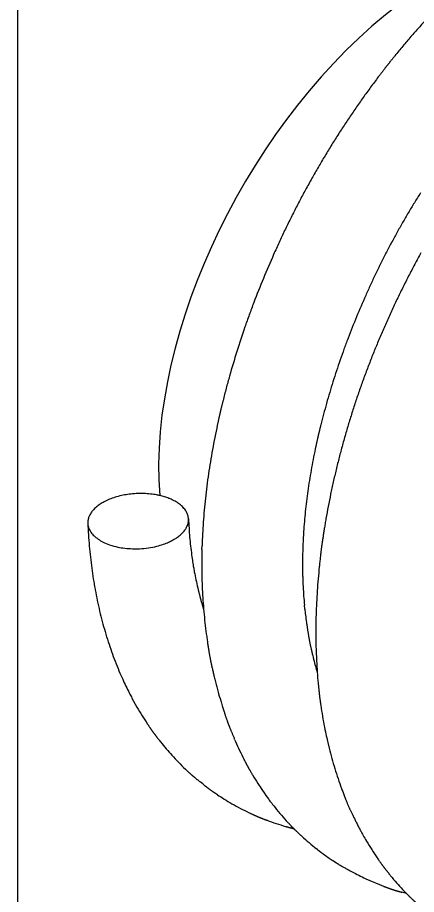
# Model space of a CAD drawing. Extents: x 99862 to 103151, y 100000 to 105076.
# Drawn here: x 100877.31 to 100879.78, y 104493.51 to 104498.95 of the extents above; entities that cross this region are included whole.
import ezdxf

# ---------------------------------------------------------------- set-up
doc = ezdxf.new("R2010")
doc.units = 0
doc.layers.add('Level 4', color=7, linetype='Continuous')
doc.layers.add('Level 6', color=7, linetype='Continuous')

msp = doc.modelspace()

# ---------------------------------------------------------------- linework, layer by layer
at = {"layer": 'Level 4'}
msp.add_line((100877.3071, 104500.3976), (100877.3071, 104490.5453), dxfattribs=at)
msp.add_ellipse((100879.9499, 104497.1742), major_axis=(-1.25, -2.1651), ratio=0.57735, start_param=4.083768, end_param=5.583597, dxfattribs=at)
at = {"layer": 'Level 6'}
for p, q in [((100879.527, 104496.898), (100879.5288, 104496.9023)), ((100878.4506, 104495.6478), (100878.4513, 104495.6712)), ((100879.0772, 104495.6844), (100879.076, 104495.6516)), ((100878.4031, 104495.5117), (100878.4034, 104495.5102)), ((100878.4496, 104495.5305), (100878.4497, 104495.5265)), ((100877.788, 104495.4017), (100877.7888, 104495.3971)), ((100879.0888, 104495.2778), (100879.0863, 104495.3033)), ((100879.1585, 104495.0248), (100879.1613, 104494.9578)), ((100879.16, 104494.906), (100879.1634, 104494.8947)), ((100878.0167, 104494.7259), (100878.0476, 104494.6702)), ((100878.6534, 104494.4697), (100878.6515, 104494.4743)), ((100879.2313, 104494.4497), (100879.2395, 104494.4158)), ((100878.2553, 104494.3815), (100878.2635, 104494.3725)), ((100878.4554, 104494.1933), (100878.4388, 104494.2065)), ((100878.5465, 104494.127), (100878.5351, 104494.1348)), ((100879.4191, 104493.9332), (100879.4186, 104493.9343)), ((100879.1669, 104493.7873), (100879.1615, 104493.7916)), ((100879.4664, 104493.605), (100879.5766, 104493.5591)), ((100879.6953, 104493.5393), (100879.7012, 104493.5331)), ((100879.7204, 104493.5133), (100879.6904, 104493.5216))]:
    msp.add_line(p, q, dxfattribs=at)
for points, degree in [([(100879.8411, 104498.9345), (100879.8267, 104498.9187), (100879.7951, 104498.884), (100879.764, 104498.8483), (100879.7471, 104498.829)], 3), ([(100879.7471, 104498.829), (100879.7303, 104498.8094), (100879.6968, 104498.7702), (100879.6638, 104498.73), (100879.6474, 104498.7098)], 3), ([(100879.6474, 104498.7098), (100879.6145, 104498.6695), (100879.5823, 104498.6282), (100879.5504, 104498.5865)], 2), ([(100879.5504, 104498.5865), (100879.5345, 104498.5655), (100879.5027, 104498.5235), (100879.4717, 104498.4805), (100879.4562, 104498.4591)], 3), ([(100879.4562, 104498.4591), (100879.4409, 104498.4374), (100879.4101, 104498.3942), (100879.3802, 104498.35), (100879.3652, 104498.3279)], 3), ([(100879.3652, 104498.3279), (100879.3504, 104498.3057), (100879.3207, 104498.2613), (100879.2919, 104498.216), (100879.2775, 104498.1933)], 3), ([(100879.2775, 104498.1933), (100879.2632, 104498.1706), (100879.2347, 104498.125), (100879.207, 104498.0787), (100879.1932, 104498.0555)], 3), ([(100879.1932, 104498.0555), (100879.1796, 104498.0322), (100879.1522, 104497.9856), (100879.1259, 104497.9384), (100879.1127, 104497.9147)], 3), ([(100879.1127, 104497.9147), (100879.0997, 104497.891), (100879.0737, 104497.8435), (100879.0486, 104497.7954), (100879.0361, 104497.7714)], 3), ([(100879.8059, 104497.8597), (100879.7933, 104497.8395), (100879.768, 104497.799), (100879.7434, 104497.7579), (100879.7312, 104497.7373)], 3), ([(100879.0361, 104497.7714), (100879.0238, 104497.7473), (100878.9991, 104497.699), (100878.9755, 104497.6502), (100878.9637, 104497.6258)], 3), ([(100879.7312, 104497.7373), (100879.719, 104497.7167), (100879.6948, 104497.6753), (100879.6714, 104497.6333), (100879.6597, 104497.6123)], 3), ([(100878.9637, 104497.6258), (100878.9521, 104497.6014), (100878.9288, 104497.5525), (100878.9066, 104497.5031), (100878.8955, 104497.4784)], 3), ([(100879.6597, 104497.6123), (100879.6481, 104497.5912), (100879.625, 104497.549), (100879.6027, 104497.5063), (100879.5916, 104497.4849)], 3), ([(100878.8955, 104497.4784), (100878.8738, 104497.4289), (100878.8305, 104497.3298), (100878.7916, 104497.2294), (100878.7722, 104497.1792)], 3), ([(100879.5916, 104497.4849), (100879.5806, 104497.4634), (100879.5587, 104497.4205), (100879.5376, 104497.3771), (100879.5271, 104497.3554)], 3), ([(100879.8091, 104497.4882), (100879.7961, 104497.4645), (100879.7702, 104497.417), (100879.7452, 104497.3689), (100879.7327, 104497.3448)], 3), ([(100879.5271, 104497.3554), (100879.5167, 104497.3336), (100879.496, 104497.29), (100879.4762, 104497.246), (100879.4663, 104497.224)], 3), ([(100879.7327, 104497.3448), (100879.7204, 104497.3207), (100879.6958, 104497.2724), (100879.6722, 104497.2235), (100879.6604, 104497.1991)], 3), ([(100879.4663, 104497.224), (100879.447, 104497.1799), (100879.4084, 104497.0916), (100879.3739, 104497.0023), (100879.3566, 104496.9577)], 3), ([(100878.7722, 104497.1792), (100878.7627, 104497.154), (100878.7439, 104497.1037), (100878.7262, 104497.0532), (100878.7173, 104497.028)], 3), ([(100879.6604, 104497.1991), (100879.6488, 104497.1746), (100879.6256, 104497.1257), (100879.6035, 104497.0762), (100879.5924, 104497.0515)], 3), ([(100878.7173, 104497.028), (100878.7002, 104496.9774), (100878.6659, 104496.8761), (100878.6365, 104496.7746), (100878.6218, 104496.7238)], 3), ([(100879.5924, 104497.0515), (100879.5815, 104497.0268), (100879.5598, 104496.9772), (100879.5391, 104496.9273), (100879.5288, 104496.9023)], 3), ([(100879.3566, 104496.9577), (100879.3482, 104496.9353), (100879.3314, 104496.8906), (100879.3157, 104496.8458), (100879.3078, 104496.8233)], 3), ([(100879.527, 104496.898), (100879.5175, 104496.8744), (100879.4978, 104496.8258), (100879.4793, 104496.7769), (100879.4698, 104496.7517)], 3), ([(100879.3078, 104496.8233), (100879.2927, 104496.7785), (100879.2623, 104496.6888), (100879.2364, 104496.5992), (100879.2234, 104496.5544)], 3), ([(100879.4698, 104496.7517), (100879.4604, 104496.7265), (100879.4417, 104496.676), (100879.4243, 104496.6254), (100879.4155, 104496.6001)], 3), ([(100878.6218, 104496.7238), (100878.6147, 104496.6984), (100878.6006, 104496.6476), (100878.5878, 104496.5968), (100878.5814, 104496.5714)], 3), ([(100878.5814, 104496.5714), (100878.5686, 104496.5206), (100878.5571, 104496.4699), (100878.5461, 104496.4193)], 2), ([(100879.4155, 104496.6001), (100879.407, 104496.5747), (100879.39, 104496.5241), (100879.3742, 104496.4733), (100879.3663, 104496.4479)], 3), ([(100879.2234, 104496.5544), (100879.2172, 104496.5321), (100879.2048, 104496.4874), (100879.1935, 104496.4428), (100879.1879, 104496.4206)], 3), ([(100878.5461, 104496.4193), (100878.5407, 104496.3939), (100878.53, 104496.3433), (100878.5207, 104496.2928), (100878.516, 104496.2676)], 3), ([(100879.1879, 104496.4206), (100879.1769, 104496.3762), (100879.1665, 104496.3318), (100879.157, 104496.2877)], 2), ([(100879.3663, 104496.4479), (100879.3586, 104496.4225), (100879.3432, 104496.3717), (100879.3291, 104496.3209), (100879.322, 104496.2955)], 3), ([(100878.516, 104496.2676), (100878.5115, 104496.2423), (100878.5026, 104496.1919), (100878.4951, 104496.1417), (100878.4913, 104496.1166)], 3), ([(100879.157, 104496.2877), (100879.1524, 104496.2657), (100879.1431, 104496.2217), (100879.135, 104496.178), (100879.131, 104496.1562)], 3), ([(100879.322, 104496.2955), (100879.3152, 104496.27), (100879.3015, 104496.2192), (100879.2891, 104496.1684), (100879.2829, 104496.143)], 3), ([(100879.131, 104496.1562), (100879.1271, 104496.1345), (100879.1194, 104496.091), (100879.113, 104496.048), (100879.1097, 104496.0265)], 3), ([(100879.2829, 104496.143), (100879.2769, 104496.1177), (100879.2649, 104496.0669), (100879.2542, 104496.0163), (100879.2489, 104495.9909)], 3), ([(100878.4913, 104496.1166), (100878.4877, 104496.0915), (100878.4807, 104496.0414), (100878.475, 104495.9915), (100878.4722, 104495.9666)], 3), ([(100879.1097, 104496.0265), (100879.1067, 104496.0051), (100879.1007, 104495.9623), (100879.0959, 104495.92), (100879.0935, 104495.8989)], 3), ([(100878.2194, 104495.9742), (100878.2252, 104495.9724), (100878.2339, 104495.9695), (100878.2449, 104495.9654), (100878.2636, 104495.9578), (100878.2914, 104495.9439), (100878.3191, 104495.9241), (100878.3402, 104495.9033), (100878.3566, 104495.8802), (100878.3637, 104495.8613), (100878.3684, 104495.8362), (100878.3673, 104495.8151), (100878.3581, 104495.7904), (100878.3477, 104495.7717), (100878.3333, 104495.7533), (100878.3098, 104495.7314), (100878.2893, 104495.7172), (100878.2614, 104495.701), (100878.2397, 104495.6907), (100878.2026, 104495.6769), (100878.161, 104495.6648), (100878.1041, 104495.6551), (100878.049, 104495.6517), (100878.0102, 104495.6527), (100877.9588, 104495.6569), (100877.9196, 104495.6643), (100877.8619, 104495.6822), (100877.8303, 104495.6966), (100877.7981, 104495.7183), (100877.7772, 104495.7357), (100877.7554, 104495.7628), (100877.7432, 104495.7939), (100877.7422, 104495.8191), (100877.7463, 104495.8431), (100877.7524, 104495.8582), (100877.7649, 104495.8791), (100877.778, 104495.8956), (100877.8022, 104495.9174), (100877.8251, 104495.9331), (100877.8504, 104495.9472), (100877.8862, 104495.9637), (100877.9202, 104495.9747), (100877.9634, 104495.9849), (100877.9977, 104495.991), (100878.0436, 104495.9948), (100878.0881, 104495.9955), (100878.1342, 104495.9925), (100878.1707, 104495.9865), (100878.1923, 104495.9816), (100878.2045, 104495.9786), (100878.2135, 104495.976), (100878.2194, 104495.9742)], 3), ([(100879.2489, 104495.9909), (100879.2437, 104495.9656), (100879.2335, 104495.915), (100879.2245, 104495.8646), (100879.2201, 104495.8394)], 3), ([(100878.4722, 104495.9666), (100878.4696, 104495.9417), (100878.4644, 104495.892), (100878.4607, 104495.8427), (100878.4588, 104495.818)], 3), ([(100879.0935, 104495.8989), (100879.0913, 104495.8779), (100879.0869, 104495.8359), (100879.0838, 104495.7946), (100879.0822, 104495.7739)], 3), ([(100877.7429, 104495.8104), (100877.7454, 104495.7632), (100877.7505, 104495.6687), (100877.7618, 104495.5774), (100877.7674, 104495.5317)], 3), ([(100878.3672, 104495.8372), (100878.3693, 104495.7992), (100878.3734, 104495.7233), (100878.3823, 104495.6512), (100878.3867, 104495.6151)], 3), ([(100878.4588, 104495.818), (100878.4572, 104495.7934), (100878.4539, 104495.7442), (100878.4522, 104495.6955), (100878.4513, 104495.6712)], 3), ([(100879.2201, 104495.8394), (100879.2032, 104495.7387), (100879.1881, 104495.6383), (100879.1784, 104495.5393)], 2), ([(100879.0822, 104495.7739), (100879.0809, 104495.7533), (100879.0789, 104495.7234), (100879.0776, 104495.6937), (100879.0772, 104495.6844)], 3), ([(100878.4506, 104495.6478), (100878.4496, 104495.6085), (100878.4494, 104495.5694), (100878.4496, 104495.5305)], 2), ([(100879.076, 104495.6516), (100879.0754, 104495.6315), (100879.0744, 104495.5913), (100879.0745, 104495.5519), (100879.0746, 104495.5322)], 3), ([(100878.3867, 104495.6151), (100878.3892, 104495.5974), (100878.3928, 104495.5716), (100878.3971, 104495.5464), (100878.3984, 104495.5385)], 3), ([(100878.3984, 104495.5385), (100878.3992, 104495.534), (100878.4007, 104495.525), (100878.4023, 104495.5161), (100878.4031, 104495.5117)], 3), ([(100879.1784, 104495.5393), (100879.1759, 104495.5145), (100879.171, 104495.4649), (100879.1674, 104495.4158), (100879.1656, 104495.3912)], 3), ([(100877.7674, 104495.5317), (100877.7706, 104495.509), (100877.7767, 104495.4653), (100877.7843, 104495.4224), (100877.788, 104495.4017)], 3), ([(100878.4034, 104495.5102), (100878.4066, 104495.4932), (100878.4131, 104495.4592), (100878.4207, 104495.4262), (100878.4245, 104495.4098)], 3), ([(100878.4497, 104495.5265), (100878.45, 104495.5026), (100878.4507, 104495.4549), (100878.4528, 104495.4078), (100878.4539, 104495.3842)], 3), ([(100879.0746, 104495.5322), (100879.0751, 104495.4929), (100879.0761, 104495.4541), (100879.0781, 104495.416)], 2), ([(100877.7888, 104495.3971), (100877.793, 104495.375), (100877.8015, 104495.3307), (100877.8114, 104495.2875), (100877.8164, 104495.2658)], 3), ([(100878.4245, 104495.4098), (100878.4357, 104495.364), (100878.4477, 104495.319), (100878.4613, 104495.2759)], 2), ([(100878.4539, 104495.3842), (100878.4552, 104495.3607), (100878.4579, 104495.3138), (100878.462, 104495.2676), (100878.4641, 104495.2445)], 3), ([(100879.0781, 104495.416), (100879.0792, 104495.397), (100879.0813, 104495.359), (100879.0846, 104495.3219), (100879.0863, 104495.3033)], 3), ([(100879.1656, 104495.3912), (100879.1628, 104495.3422), (100879.1571, 104495.2441), (100879.157, 104495.1482), (100879.157, 104495.1002)], 3), ([(100877.8164, 104495.2658), (100877.8271, 104495.223), (100877.8486, 104495.1371), (100877.8762, 104495.0555), (100877.8901, 104495.0146)], 3), ([(100879.0888, 104495.2778), (100879.0899, 104495.268), (100879.0929, 104495.2399), (100879.0966, 104495.2124), (100879.099, 104495.1945)], 3), ([(100878.4641, 104495.2445), (100878.4664, 104495.2215), (100878.471, 104495.1755), (100878.4771, 104495.1302), (100878.4801, 104495.1076)], 3), ([(100879.099, 104495.1945), (100879.1094, 104495.1238), (100879.1219, 104495.0551), (100879.1377, 104494.9899)], 2), ([(100878.4801, 104495.1076), (100878.4926, 104495.017), (100878.51, 104494.9293), (100878.5302, 104494.8433)], 2), ([(100879.157, 104495.1002), (100879.1573, 104495.0763), (100879.1577, 104495.0511), (100879.1585, 104495.0261), (100879.1585, 104495.0248)], 3), ([(100877.8901, 104495.0146), (100877.8974, 104494.9945), (100877.912, 104494.9541), (100877.9282, 104494.9148), (100877.9363, 104494.8952)], 3), ([(100879.1377, 104494.9899), (100879.1418, 104494.9737), (100879.1488, 104494.9453), (100879.1567, 104494.9178), (100879.16, 104494.906)], 3), ([(100879.1613, 104494.9578), (100879.1626, 104494.9343), (100879.1653, 104494.8873), (100879.1694, 104494.8411), (100879.1715, 104494.8179)], 3), ([(100877.9363, 104494.8952), (100877.9532, 104494.8565), (100877.9785, 104494.7988), (100878.0073, 104494.7439), (100878.0167, 104494.7259)], 3), ([(100879.1634, 104494.8947), (100879.1641, 104494.8922), (100879.1649, 104494.8898), (100879.1657, 104494.8874)], 2), ([(100878.5302, 104494.8433), (100878.5355, 104494.8219), (100878.5462, 104494.7791), (100878.5583, 104494.7373), (100878.5864, 104494.6464)], 3), ([(100879.1715, 104494.8179), (100879.1761, 104494.7717), (100879.1812, 104494.7258), (100879.1879, 104494.6806)], 2), ([(100878.0476, 104494.6702), (100878.0581, 104494.6524), (100878.0791, 104494.6167), (100878.1017, 104494.5824), (100878.113, 104494.5653)], 3), ([(100879.1879, 104494.6806), (100879.1913, 104494.658), (100879.198, 104494.6129), (100879.2064, 104494.5686), (100879.2105, 104494.5464)], 3), ([(100878.5864, 104494.6464), (100878.6058, 104494.5874), (100878.6279, 104494.5303), (100878.6515, 104494.4743)], 2), ([(100878.113, 104494.5653), (100878.1358, 104494.531), (100878.1601, 104494.4981), (100878.1849, 104494.4658)], 2), ([(100879.2105, 104494.5464), (100879.215, 104494.5244), (100879.2215, 104494.492), (100879.2289, 104494.46), (100879.2313, 104494.4497)], 3), ([(100878.1849, 104494.4658), (100878.1976, 104494.4499), (100878.2205, 104494.4211), (100878.2446, 104494.3937), (100878.2553, 104494.3815)], 3), ([(100878.6534, 104494.4697), (100878.6612, 104494.4519), (100878.6776, 104494.4147), (100878.6954, 104494.3785), (100878.7046, 104494.3597)], 3), ([(100879.2395, 104494.4158), (100879.2449, 104494.3945), (100879.2559, 104494.3517), (100879.2684, 104494.31), (100879.2747, 104494.2891)], 3), ([(100878.2635, 104494.3725), (100878.2772, 104494.3576), (100878.3047, 104494.3278), (100878.3337, 104494.2998), (100878.3482, 104494.2858)], 3), ([(100878.7046, 104494.3597), (100878.7237, 104494.3224), (100878.7432, 104494.2855), (100878.7644, 104494.25)], 2), ([(100878.3482, 104494.2858), (100878.3773, 104494.258), (100878.4078, 104494.2319), (100878.4388, 104494.2065)], 2), ([(100879.2747, 104494.2891), (100879.2812, 104494.2684), (100879.2943, 104494.2269), (100879.3089, 104494.1865), (100879.3163, 104494.1664)], 3), ([(100878.7644, 104494.25), (100878.7751, 104494.2322), (100878.7965, 104494.1966), (100878.8195, 104494.1624), (100878.8628, 104494.1007)], 3), ([(100878.4554, 104494.1933), (100878.4814, 104494.1729), (100878.5079, 104494.1534), (100878.5351, 104494.1348)], 2), ([(100878.5465, 104494.127), (100878.5594, 104494.1185), (100878.5889, 104494.099), (100878.6195, 104494.0811), (100878.6367, 104494.0709)], 3), ([(100879.3163, 104494.1664), (100879.3455, 104494.0853), (100879.3808, 104494.0088), (100879.4186, 104493.9343)], 2), ([(100878.6367, 104494.0709), (100878.6542, 104494.0611), (100878.6892, 104494.0416), (100878.7253, 104494.0241), (100878.7433, 104494.0154)], 3), ([(100878.8628, 104494.1007), (100878.8642, 104494.0988), (100878.8778, 104494.0805), (100878.8918, 104494.0626), (100878.9044, 104494.0466)], 3), ([(100878.7433, 104494.0154), (100878.7798, 104493.9983), (100878.8166, 104493.9826), (100878.8544, 104493.9684)], 2), ([(100878.9044, 104494.0466), (100878.9174, 104494.0308), (100878.9432, 104493.9992), (100878.9705, 104493.9693), (100878.9842, 104493.9544)], 3), ([(100878.8544, 104493.9684), (100878.8733, 104493.9615), (100878.9112, 104493.9476), (100878.9499, 104493.9361), (100878.9692, 104493.9303)], 3), ([(100878.9692, 104493.9303), (100878.9864, 104493.9255), (100879.0037, 104493.9207), (100879.021, 104493.9163)], 2), ([(100878.9842, 104493.9544), (100879.0117, 104493.9247), (100879.0406, 104493.8966), (100879.07, 104493.8693)], 2), ([(100879.4191, 104493.9332), (100879.4226, 104493.9266), (100879.4294, 104493.9134), (100879.4365, 104493.9005), (100879.44, 104493.894)], 3), ([(100879.07, 104493.8693), (100879.0849, 104493.8559), (100879.1147, 104493.829), (100879.1459, 104493.804), (100879.1615, 104493.7916)], 3), ([(100879.44, 104493.894), (100879.4427, 104493.8891), (100879.4554, 104493.866), (100879.4688, 104493.8434), (100879.4794, 104493.8256)], 3), ([(100879.4794, 104493.8256), (100879.4902, 104493.808), (100879.5119, 104493.7728), (100879.5351, 104493.739), (100879.5467, 104493.7222)], 3), ([(100879.1669, 104493.7873), (100879.1809, 104493.7766), (100879.2108, 104493.7538), (100879.2418, 104493.7327), (100879.2582, 104493.7215)], 3), ([(100879.2582, 104493.7215), (100879.2914, 104493.6995), (100879.3254, 104493.6786), (100879.4664, 104493.605)], 2), ([(100879.5467, 104493.7222), (100879.5702, 104493.6884), (100879.5952, 104493.6562), (100879.6207, 104493.6245)], 2), ([(100879.6207, 104493.6245), (100879.6337, 104493.6089), (100879.6579, 104493.5798), (100879.6835, 104493.5521), (100879.6953, 104493.5393)], 3), ([(100879.5766, 104493.5591), (100879.6139, 104493.545), (100879.652, 104493.5329), (100879.6904, 104493.5216)], 2), ([(100879.7012, 104493.5331), (100879.7268, 104493.5063), (100879.7532, 104493.4804), (100879.7805, 104493.4555)], 2)]:
    msp.add_open_spline(points, degree=degree, dxfattribs=at)

doc.saveas('drawing.dxf')
